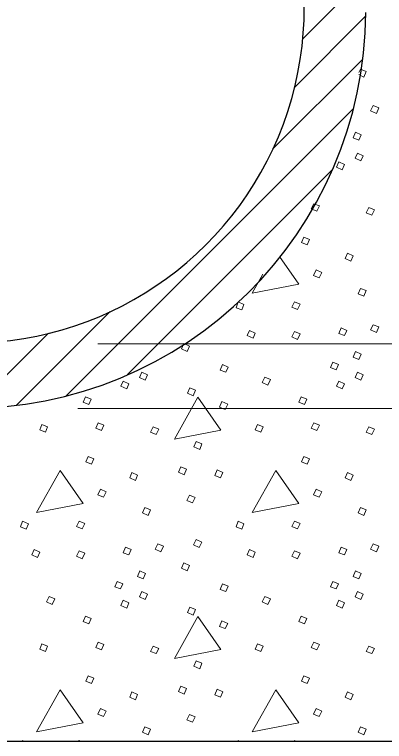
# Model space of a CAD drawing. Extents: x 1036.7 to 1070.7, y 883.9 to 905.9.
# Drawn here: x 1041.722 to 1042.7, y 893.81 to 895.731 of the extents above; entities that cross this region are included whole.
import ezdxf

# ---------------------------------------------------------------- set-up
doc = ezdxf.new("R2010")
doc.units = 0
doc.header["$LTSCALE"] = 0.062
doc.layers.add('1', color=7, linetype='Continuous', lineweight=13)

msp = doc.modelspace()

# ---------------------------------------------------------------- linework, layer by layer
at = {"layer": '1'}
for p, q in [((1042.48292, 895.66625), (1042.64667, 895.83)), ((1042.46158, 895.53892), (1042.65042, 895.72767)), ((1042.40417, 895.3755), (1042.64242, 895.61367)), ((1042.63225, 895.57817), (1042.63617, 895.58725)), ((1041.85817, 894.72358), (1042.61708, 895.48233)), ((1042.02025, 894.77958), (1042.5615, 895.32083)), ((1041.72767, 894.69908), (1041.97492, 894.94617)), ((1041.61325, 894.69058), (1041.81183, 894.88925)), ((1045.865, 894.86117), (1041.94258, 894.86117)), ((1046.23192, 894.69025), (1041.88933, 894.69025)), ((1041.74267, 893.80992), (1041.74358, 893.81225)), ((1041.74358, 893.81225), (1041.74858, 893.80992)), ((1041.89133, 893.80992), (1041.8925, 893.81225)), ((1041.8925, 893.81225), (1041.89833, 893.80992)), ((1042.31242, 893.80992), (1042.31333, 893.81225)), ((1042.31333, 893.81225), (1042.31833, 893.80992)), ((1042.46108, 893.80992), (1042.46225, 893.81225)), ((1042.46225, 893.81225), (1042.46808, 893.80992))]:
    msp.add_line(p, q, dxfattribs=at)
for points in [[(1042.63617, 895.58725), (1042.65117, 895.58125), (1042.64517, 895.56625), (1042.63158, 895.57258)], [(1042.37833, 895.04475), (1042.35025, 894.99458), (1042.47325, 895.01858), (1042.42217, 895.09142)]]:
    msp.add_lwpolyline(points, dxfattribs=at)
for points in [[(1042.67017, 895.49125), (1042.68517, 895.48525), (1042.67817, 895.47025), (1042.66317, 895.47725)], [(1042.62317, 895.42033), (1042.63817, 895.41333), (1042.63217, 895.39933), (1042.61717, 895.40533)], [(1042.62817, 895.36533), (1042.64317, 895.35833), (1042.63717, 895.34433), (1042.62217, 895.35133)], [(1042.57917, 895.34233), (1042.59417, 895.33533), (1042.58817, 895.32133), (1042.57317, 895.32833)], [(1042.51317, 895.23142), (1042.52817, 895.22542), (1042.52117, 895.21142), (1042.50625, 895.21742)], [(1042.65817, 895.22142), (1042.67317, 895.21542), (1042.66617, 895.20142), (1042.65117, 895.20742)], [(1042.48625, 895.1425), (1042.50125, 895.1365), (1042.49525, 895.1225), (1042.48025, 895.1285)], [(1042.60217, 895.1005), (1042.61717, 895.0935), (1042.61117, 895.0795), (1042.59617, 895.0865)], [(1042.51917, 895.0565), (1042.53417, 895.0495), (1042.52717, 895.0355), (1042.51217, 895.0415)], [(1042.63617, 895.00758), (1042.65117, 895.00158), (1042.64517, 894.98658), (1042.63017, 894.99358)], [(1042.31333, 894.97158), (1042.32833, 894.96458), (1042.32233, 894.95058), (1042.30733, 894.95658)], [(1042.46225, 894.97158), (1042.47725, 894.96558), (1042.47025, 894.95158), (1042.45525, 894.95758)], [(1042.58517, 894.90358), (1042.60017, 894.89658), (1042.59417, 894.88258), (1042.57917, 894.88858)], [(1042.67017, 894.91158), (1042.68517, 894.90558), (1042.67817, 894.89058), (1042.66317, 894.89758)], [(1042.34325, 894.89658), (1042.35825, 894.88958), (1042.35225, 894.87567), (1042.33725, 894.88258)], [(1042.46225, 894.89358), (1042.47725, 894.88758), (1042.47025, 894.87267), (1042.45525, 894.87958)], [(1042.16933, 894.86167), (1042.18433, 894.85467), (1042.17833, 894.84067), (1042.16333, 894.84767)], [(1042.62317, 894.84067), (1042.63817, 894.83367), (1042.63217, 894.81967), (1042.61717, 894.82567)], [(1042.27133, 894.80667), (1042.28633, 894.79967), (1042.28033, 894.78567), (1042.26533, 894.79167)], [(1042.56317, 894.81267), (1042.57817, 894.80667), (1042.57217, 894.79267), (1042.55717, 894.79867)], [(1042.05842, 894.78567), (1042.07342, 894.77867), (1042.06742, 894.76467), (1042.05242, 894.77167)], [(1042.62817, 894.78567), (1042.64317, 894.77867), (1042.63717, 894.76467), (1042.62217, 894.77167)], [(1042.38325, 894.77267), (1042.39825, 894.76667), (1042.39125, 894.75167), (1042.37625, 894.75867)], [(1042.00942, 894.76267), (1042.02442, 894.75567), (1042.01842, 894.74167), (1042.00342, 894.74867)], [(1042.57917, 894.76267), (1042.59417, 894.75567), (1042.58817, 894.74167), (1042.57317, 894.74867)], [(1042.18533, 894.74467), (1042.20033, 894.73867), (1042.19433, 894.72375), (1042.17933, 894.73075)], [(1041.9095, 894.72075), (1041.9245, 894.71475), (1041.9185, 894.70075), (1041.9035, 894.70675)], [(1042.20633, 894.71975), (1042.14442, 894.60875), (1042.26733, 894.63275)], [(1042.27033, 894.70875), (1042.28533, 894.70175), (1042.27833, 894.68775), (1042.26333, 894.69375)], [(1042.47925, 894.72075), (1042.49425, 894.71475), (1042.48825, 894.70075), (1042.47325, 894.70675)], [(1041.9435, 894.65175), (1041.9585, 894.64575), (1041.9515, 894.63175), (1041.9365, 894.63775)], [(1042.51317, 894.65175), (1042.52817, 894.64575), (1042.52117, 894.63175), (1042.50625, 894.63775)], [(1041.79458, 894.64775), (1041.8095, 894.64175), (1041.8035, 894.62775), (1041.78858, 894.63375)], [(1042.08842, 894.64175), (1042.10342, 894.63575), (1042.09642, 894.62175), (1042.08142, 894.62775)], [(1042.36425, 894.64775), (1042.37925, 894.64175), (1042.37325, 894.62775), (1042.35825, 894.63375)], [(1042.65817, 894.64175), (1042.67317, 894.63575), (1042.66617, 894.62175), (1042.65117, 894.62775)], [(1042.20233, 894.60275), (1042.21733, 894.59675), (1042.21133, 894.58183), (1042.19633, 894.58875)], [(1041.9165, 894.56283), (1041.9315, 894.55683), (1041.9255, 894.54283), (1041.9105, 894.54883)], [(1042.48625, 894.56283), (1042.50125, 894.55683), (1042.49525, 894.54283), (1042.48025, 894.54883)], [(1042.16133, 894.53583), (1042.17633, 894.52983), (1042.17033, 894.51483), (1042.15533, 894.52183)], [(1041.8425, 894.52583), (1041.78058, 894.41492), (1041.9035, 894.43892)], [(1042.03242, 894.52083), (1042.04742, 894.51383), (1042.04142, 894.49983), (1042.02642, 894.50683)], [(1042.25733, 894.52783), (1042.27233, 894.52083), (1042.26633, 894.50683), (1042.25133, 894.51283)], [(1042.41225, 894.52583), (1042.35025, 894.41492), (1042.47325, 894.43892)], [(1042.60217, 894.52083), (1042.61717, 894.51383), (1042.61117, 894.49983), (1042.59617, 894.50683)], [(1041.9495, 894.47683), (1041.9645, 894.46983), (1041.9575, 894.45583), (1041.9425, 894.46183)], [(1042.18433, 894.46083), (1042.19933, 894.45483), (1042.19233, 894.44083), (1042.17733, 894.44683)], [(1042.51917, 894.47683), (1042.53417, 894.46983), (1042.52717, 894.45583), (1042.51217, 894.46183)], [(1042.06642, 894.42792), (1042.08142, 894.42192), (1042.07542, 894.40692), (1042.06042, 894.41392)], [(1042.63617, 894.42792), (1042.65117, 894.42192), (1042.64517, 894.40692), (1042.63017, 894.41392)], [(1041.74358, 894.39192), (1041.75858, 894.38492), (1041.75258, 894.37092), (1041.73758, 894.37692)], [(1041.8925, 894.39192), (1041.9075, 894.38592), (1041.9005, 894.37192), (1041.8855, 894.37792)], [(1042.31333, 894.39192), (1042.32833, 894.38492), (1042.32233, 894.37092), (1042.30733, 894.37692)], [(1042.46225, 894.39192), (1042.47725, 894.38592), (1042.47025, 894.37192), (1042.45525, 894.37792)], [(1042.20233, 894.34392), (1042.21733, 894.33692), (1042.21033, 894.32292), (1042.19533, 894.32992)], [(1042.01542, 894.32392), (1042.03042, 894.31692), (1042.02442, 894.30292), (1042.00942, 894.30892)], [(1042.10042, 894.33192), (1042.11542, 894.32592), (1042.10842, 894.31092), (1042.09342, 894.31792)], [(1042.58517, 894.32392), (1042.60017, 894.31692), (1042.59417, 894.30292), (1042.57917, 894.30892)], [(1042.67017, 894.33192), (1042.68517, 894.32592), (1042.67817, 894.31092), (1042.66317, 894.31792)], [(1041.77358, 894.31692), (1041.78858, 894.30992), (1041.78258, 894.296), (1041.76758, 894.30292)], [(1041.8925, 894.31392), (1041.9075, 894.30792), (1041.9005, 894.293), (1041.8855, 894.3)], [(1042.34325, 894.31692), (1042.35825, 894.30992), (1042.35225, 894.296), (1042.33725, 894.30292)], [(1042.46225, 894.31392), (1042.47725, 894.30792), (1042.47025, 894.293), (1042.45525, 894.3)], [(1042.16933, 894.282), (1042.18433, 894.275), (1042.17833, 894.261), (1042.16333, 894.268)], [(1042.05342, 894.261), (1042.06842, 894.254), (1042.06242, 894.24), (1042.04742, 894.246)], [(1042.62317, 894.261), (1042.63817, 894.254), (1042.63217, 894.24), (1042.61717, 894.246)], [(1041.99342, 894.233), (1042.00842, 894.227), (1042.00242, 894.213), (1041.98742, 894.219)], [(1042.56317, 894.233), (1042.57817, 894.227), (1042.57217, 894.213), (1042.55717, 894.219)], [(1042.27133, 894.227), (1042.28633, 894.22), (1042.28033, 894.206), (1042.26533, 894.212)], [(1041.8135, 894.193), (1041.8285, 894.187), (1041.8215, 894.172), (1041.8065, 894.179)], [(1042.05842, 894.206), (1042.07342, 894.199), (1042.06742, 894.185), (1042.05242, 894.192)], [(1042.38325, 894.193), (1042.39825, 894.187), (1042.39125, 894.172), (1042.37625, 894.179)], [(1042.62817, 894.206), (1042.64317, 894.199), (1042.63717, 894.185), (1042.62217, 894.192)], [(1042.00942, 894.183), (1042.02442, 894.176), (1042.01842, 894.162), (1042.00342, 894.169)], [(1042.57917, 894.183), (1042.59417, 894.176), (1042.58817, 894.162), (1042.57317, 894.169)], [(1042.18533, 894.165), (1042.20033, 894.159), (1042.19433, 894.14408), (1042.17933, 894.15108)], [(1041.9095, 894.14108), (1041.9245, 894.13508), (1041.9185, 894.12108), (1041.9035, 894.12708)], [(1042.20633, 894.14008), (1042.14442, 894.02908), (1042.26733, 894.05308)], [(1042.47925, 894.14108), (1042.49425, 894.13508), (1042.48825, 894.12108), (1042.47325, 894.12708)], [(1042.27033, 894.12908), (1042.28533, 894.12208), (1042.27833, 894.10808), (1042.26333, 894.11408)], [(1041.79458, 894.06808), (1041.8095, 894.06208), (1041.8035, 894.04808), (1041.78858, 894.05408)], [(1041.9435, 894.07208), (1041.9585, 894.06608), (1041.9515, 894.05208), (1041.9365, 894.05808)], [(1042.08842, 894.06208), (1042.10342, 894.05608), (1042.09642, 894.04208), (1042.08142, 894.04808)], [(1042.36425, 894.06808), (1042.37925, 894.06208), (1042.37325, 894.04808), (1042.35825, 894.05408)], [(1042.51317, 894.07208), (1042.52817, 894.06608), (1042.52117, 894.05208), (1042.50625, 894.05808)], [(1042.65817, 894.06208), (1042.67317, 894.05608), (1042.66617, 894.04208), (1042.65117, 894.04808)], [(1042.20233, 894.02308), (1042.21733, 894.01708), (1042.21133, 894.00217), (1042.19633, 894.00908)], [(1041.9165, 893.98317), (1041.9315, 893.97717), (1041.9255, 893.96317), (1041.9105, 893.96917)], [(1042.48625, 893.98317), (1042.50125, 893.97717), (1042.49525, 893.96317), (1042.48025, 893.96917)], [(1041.8425, 893.94617), (1041.78058, 893.83525), (1041.9035, 893.85925)], [(1042.03242, 893.94117), (1042.04742, 893.93417), (1042.04142, 893.92017), (1042.02642, 893.92717)], [(1042.16133, 893.95617), (1042.17633, 893.95017), (1042.17033, 893.93517), (1042.15533, 893.94217)], [(1042.25733, 893.94817), (1042.27233, 893.94117), (1042.26633, 893.92717), (1042.25133, 893.93317)], [(1042.41225, 893.94617), (1042.35025, 893.83525), (1042.47325, 893.85925)], [(1042.60217, 893.94117), (1042.61717, 893.93417), (1042.61117, 893.92017), (1042.59617, 893.92717)], [(1041.9495, 893.89717), (1041.9645, 893.89017), (1041.9575, 893.87617), (1041.9425, 893.88217)], [(1042.51917, 893.89717), (1042.53417, 893.89017), (1042.52717, 893.87617), (1042.51217, 893.88217)], [(1042.18433, 893.88117), (1042.19933, 893.87517), (1042.19233, 893.86125), (1042.17733, 893.86717)], [(1042.06642, 893.84825), (1042.08142, 893.84225), (1042.07542, 893.82725), (1042.06042, 893.83425)], [(1042.63617, 893.84825), (1042.65117, 893.84225), (1042.64517, 893.82725), (1042.63017, 893.83425)]]:
    msp.add_lwpolyline(points, close=True, dxfattribs=at)
at = {"layer": '1', "lineweight": 25}
msp.add_lwpolyline([(1043.69742, 893.80992), (1041.27367, 893.80992), (1039.48992, 893.80992)], dxfattribs=at)
for centre, major_axis, start_param, end_param in [((1041.60147, 895.74916), (0.88608, 0), 2.2122894, 7.2212252), ((1041.59731, 895.74346), (1.05336, 0), 3.1354248, 6.2770174)]:
    msp.add_ellipse(centre, major_axis=major_axis, ratio=0.999895, start_param=start_param, end_param=end_param, dxfattribs=at)

doc.saveas('drawing.dxf')
